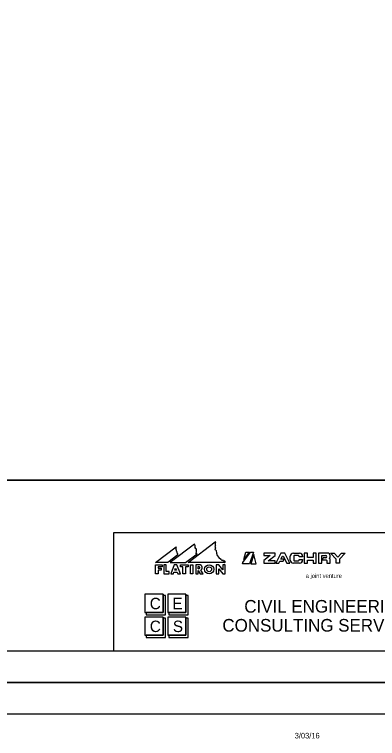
# Model space of a CAD drawing. Extents: x -2251 to 10196, y -13470 to 1199.
# Drawn here: x 3735 to 4022, y -8970 to -8398 of the extents above; entities that cross this region are included whole.
import ezdxf

# ---------------------------------------------------------------- set-up
doc = ezdxf.new("R2010")
doc.units = 0
for name, color, linetype in [('Level 3', 7, 'Continuous'), ('RD_SHT_Bndy', 7, 'Continuous'), ('RD_SHT_Iplotshp', 7, 'Continuous'), ('RD_SHT_Logo', 7, 'Continuous'), ('RD_SHT_Misc1', 7, 'Continuous'), ('RD_SHT_Snap', 7, 'Continuous'), ('RD_SHT_TX', 7, 'Continuous'), ('RD_TX_RoadID', 7, 'Continuous')]:
    doc.layers.add(name, color=color, linetype=linetype)

msp = doc.modelspace()

# ---------------------------------------------------------------- linework, layer by layer
at = {"layer": 'Level 3'}
msp.add_line((3965.07, -8863.99), (3965.07, -8863.99), dxfattribs=at)
msp.add_line((3965.07, -8863.99), (3965.07, -8863.99), dxfattribs=at)
msp.add_line((3965.07, -8863.99), (3965.07, -8863.99), dxfattribs=at)
msp.add_line((3965.07, -8863.99), (3965.07, -8863.99), dxfattribs=at)
at = {"layer": 'RD_SHT_Bndy'}
for p, q in [((2603.1, -8900.65), (4278.1, -8900.65)), ((4291.65, -8925.65), (2531.65, -8925.65)), ((4291.6, -8950.7), (2531.6, -8950.65))]:
    msp.add_line(p, q, dxfattribs=at)
msp.add_lwpolyline([(2653.4, -7901.26), (4231.08, -7901.26), (4231.08, -8765.57), (2653.4, -8765.57)], close=True, dxfattribs=at)
at = {"layer": 'RD_SHT_Iplotshp'}
msp.add_lwpolyline([(2496.65, -7825.65), (4296.65, -7825.65), (4296.65, -8925.65), (2496.65, -8925.65)], close=True, dxfattribs=at)
at = {"layer": 'RD_SHT_Logo'}
for p, q in [((3877.35, -8816.27), (3858.31, -8830.86)), ((3872.32, -8830.86), (3893.74, -8814.44)), ((3846.7, -8830.86), (3862.98, -8818.38)), ((3864.27, -8824.74), (3856.29, -8830.86)), ((3870.3, -8830.86), (3879.48, -8823.82)), ((3915.56, -8830.77), (3921.47, -8822.59)), ((3920.48, -8822.59), (3916.24, -8828.47)), ((3916.24, -8828.47), (3917.96, -8822.59)), ((3917.96, -8822.59), (3920.48, -8822.59)), ((3923.82, -8822.59), (3920.68, -8831.76)), ((3921.47, -8822.59), (3923.82, -8822.59)), ((3924.24, -8824.44), (3921.74, -8831.76)), ((3925.99, -8831.76), (3924.24, -8824.44)), ((3940.93, -8823.35), (3932.22, -8823.35)), ((3932.22, -8823.35), (3932.22, -8825.3)), ((3937.2, -8825.3), (3932.22, -8829.24)), ((3932.22, -8825.3), (3937.2, -8825.3)), ((3935.63, -8829.35), (3940.93, -8825.16)), ((3940.93, -8825.16), (3940.93, -8823.35)), ((3945.58, -8823.35), (3941.53, -8831.3)), ((3945.57, -8827.99), (3946.71, -8825.75)), ((3948.58, -8823.35), (3945.58, -8823.35)), ((3946.71, -8825.75), (3947.44, -8825.75)), ((3947.44, -8825.75), (3950.27, -8831.3)), ((3952.63, -8831.3), (3948.58, -8823.35)), ((3952.94, -8828.8), (3952.94, -8825.85)), ((3955.44, -8823.35), (3960.18, -8823.35)), ((3955.64, -8825.8), (3955.64, -8828.85)), ((3959.48, -8825.3), (3956.14, -8825.3)), ((3959.98, -8826.15), (3959.98, -8825.8)), ((3962.68, -8826.15), (3959.98, -8826.15)), ((3962.68, -8825.85), (3962.68, -8826.15)), ((3966.62, -8823.35), (3964.02, -8823.35)), ((3964.02, -8823.35), (3964.02, -8831.3)), ((3966.62, -8826.8), (3966.62, -8823.35)), ((3970.9, -8826.8), (3966.62, -8826.8)), ((3970.9, -8823.35), (3970.9, -8826.8)), ((3973.51, -8823.35), (3970.9, -8823.35)), ((3973.5, -8831.3), (3973.51, -8823.35)), ((3982.43, -8823.35), (3975.13, -8823.35)), ((3975.13, -8823.35), (3975.13, -8831.3)), ((3977.83, -8831.3), (3977.83, -8825.31)), ((3977.83, -8825.31), (3981.07, -8825.31)), ((3979.03, -8826.97), (3978.11, -8828.77)), ((3981.07, -8826.97), (3979.03, -8826.97)), ((3983.68, -8827.6), (3983.68, -8827.47)), ((3984.43, -8826.36), (3984.43, -8825.35)), ((3984.68, -8823.35), (3987.64, -8823.35)), ((3989.08, -8828.24), (3984.68, -8823.35)), ((3987.64, -8823.35), (3990.48, -8826.51)), ((3990.48, -8826.51), (3993.32, -8823.35)), ((3996.28, -8823.35), (3991.88, -8828.24)), ((3993.32, -8823.35), (3996.28, -8823.35)), ((3856.29, -8830.86), (3846.7, -8830.86)), ((3846.72, -8839.7), (3846.72, -8832.5)), ((3846.72, -8832.5), (3851.82, -8832.5)), ((3851.82, -8832.5), (3851.82, -8834.15)), ((3855.12, -8832.5), (3853.17, -8832.5)), ((3853.17, -8832.5), (3853.17, -8839.7)), ((3855.12, -8837.9), (3855.12, -8832.5)), ((3858.31, -8830.86), (3870.3, -8830.86)), ((3861.42, -8832.5), (3858.65, -8839.71)), ((3863.52, -8832.5), (3861.42, -8832.5)), ((3866.28, -8839.71), (3863.52, -8832.5)), ((3866.22, -8834.15), (3866.22, -8832.5)), ((3866.22, -8832.5), (3872.37, -8832.5)), ((3901.19, -8830.86), (3872.32, -8830.86)), ((3872.37, -8832.5), (3872.37, -8834.15)), ((3874.17, -8839.71), (3874.17, -8832.5)), ((3874.17, -8832.5), (3876.12, -8832.5)), ((3876.12, -8832.5), (3876.12, -8839.71)), ((3881.8, -8832.5), (3878.38, -8832.5)), ((3878.38, -8832.5), (3878.38, -8839.71)), ((3896.52, -8832.5), (3894.57, -8832.5)), ((3894.57, -8832.5), (3894.57, -8839.71)), ((3899.67, -8836.53), (3896.52, -8832.5)), ((3901.62, -8832.5), (3899.67, -8832.5)), ((3899.67, -8832.5), (3899.67, -8836.53)), ((3901.62, -8839.71), (3901.62, -8832.5)), ((3915.27, -8831.76), (3915.56, -8830.77)), ((3920.68, -8831.76), (3915.27, -8831.76)), ((3921.74, -8831.76), (3925.99, -8831.76)), ((3932.22, -8829.24), (3932.22, -8831.3)), ((3932.22, -8831.3), (3940.93, -8831.3)), ((3940.93, -8829.35), (3935.63, -8829.35)), ((3940.93, -8831.3), (3940.93, -8829.35)), ((3941.53, -8831.3), (3943.88, -8831.3)), ((3943.88, -8831.3), (3944.65, -8829.79)), ((3944.65, -8829.79), (3947.23, -8829.79)), ((3948.15, -8827.99), (3945.57, -8827.99)), ((3947.23, -8829.79), (3948.15, -8827.99)), ((3950.27, -8831.3), (3952.63, -8831.3)), ((3960.18, -8831.3), (3955.44, -8831.3)), ((3956.14, -8829.35), (3959.48, -8829.35)), ((3959.98, -8828.5), (3962.68, -8828.5)), ((3959.98, -8828.85), (3959.98, -8828.5)), ((3962.68, -8828.5), (3962.68, -8828.8)), ((3964.02, -8831.3), (3966.62, -8831.3)), ((3966.62, -8831.3), (3966.62, -8828.8)), ((3966.62, -8828.8), (3970.9, -8828.8)), ((3970.9, -8828.8), (3970.9, -8831.3)), ((3970.9, -8831.3), (3973.5, -8831.3)), ((3975.13, -8831.3), (3977.83, -8831.3)), ((3978.11, -8828.77), (3981.24, -8828.77)), ((3981.74, -8829.27), (3981.74, -8831.3)), ((3981.74, -8831.3), (3984.54, -8831.3)), ((3984.54, -8831.3), (3984.54, -8828.76)), ((3989.08, -8831.3), (3989.08, -8828.24)), ((3991.88, -8831.3), (3989.08, -8831.3)), ((3991.88, -8828.24), (3991.88, -8831.3)), ((3851.82, -8834.15), (3848.67, -8834.15)), ((3848.67, -8834.15), (3848.67, -8835.21)), ((3848.67, -8835.21), (3851.22, -8835.21)), ((3851.22, -8836.86), (3848.67, -8836.86)), ((3848.67, -8836.86), (3848.67, -8839.7)), ((3851.22, -8835.21), (3851.22, -8836.86)), ((3857.37, -8837.9), (3855.12, -8837.9)), ((3857.37, -8839.71), (3857.37, -8837.9)), ((3860.74, -8839.71), (3861.2, -8838.51)), ((3861.2, -8838.51), (3863.74, -8838.51)), ((3861.83, -8836.86), (3862.47, -8835.2)), ((3863.1, -8836.86), (3861.83, -8836.86)), ((3862.47, -8835.2), (3863.1, -8836.86)), ((3863.74, -8838.51), (3864.2, -8839.71)), ((3868.32, -8834.15), (3866.22, -8834.15)), ((3868.32, -8839.71), (3868.32, -8834.15)), ((3872.37, -8834.15), (3870.27, -8834.15)), ((3870.27, -8834.15), (3870.27, -8839.71)), ((3880.33, -8835.66), (3880.33, -8834.01)), ((3880.33, -8839.71), (3880.33, -8837.02)), ((3880.33, -8837.02), (3881.94, -8839.71)), ((3884.16, -8839.71), (3882.43, -8836.82)), ((3896.52, -8839.71), (3896.52, -8835.67)), ((3896.52, -8835.67), (3899.67, -8839.71)), ((3848.67, -8839.7), (3846.72, -8839.7)), ((3853.17, -8839.7), (3857.37, -8839.71)), ((3858.65, -8839.71), (3860.74, -8839.71)), ((3864.2, -8839.71), (3866.28, -8839.71)), ((3870.27, -8839.71), (3868.32, -8839.71)), ((3876.12, -8839.71), (3874.17, -8839.71)), ((3878.38, -8839.71), (3880.33, -8839.71)), ((3881.94, -8839.71), (3884.16, -8839.71)), ((3894.57, -8839.71), (3896.52, -8839.71)), ((3899.67, -8839.71), (3901.62, -8839.71)), ((3852.67, -8855.79), (3838.28, -8855.79)), ((3838.28, -8855.79), (3838.28, -8870.23)), ((3852.67, -8870.23), (3852.67, -8855.79)), ((3852.67, -8855.79), (3852.67, -8870.23)), ((3870.67, -8855.79), (3856.27, -8855.79)), ((3856.27, -8855.79), (3856.27, -8870.23)), ((3870.67, -8870.23), (3870.67, -8855.79)), ((3870.67, -8855.79), (3870.67, -8870.23)), ((3854.48, -8856.7), (3852.67, -8856.7)), ((3854.48, -8872.03), (3854.48, -8856.7)), ((3872.48, -8856.7), (3870.67, -8856.7)), ((3872.48, -8872.03), (3872.48, -8856.7)), ((3838.28, -8870.23), (3852.67, -8870.23)), ((3852.67, -8870.23), (3839.17, -8870.23)), ((3839.17, -8870.23), (3839.17, -8872.03)), ((3839.17, -8872.03), (3854.48, -8872.03)), ((3856.27, -8870.23), (3870.67, -8870.23)), ((3870.67, -8870.23), (3857.18, -8870.23)), ((3857.18, -8870.23), (3857.18, -8872.03)), ((3857.18, -8872.03), (3872.48, -8872.03)), ((3852.67, -8873.84), (3838.28, -8873.84)), ((3838.28, -8873.84), (3838.28, -8888.27)), ((3852.67, -8888.27), (3852.67, -8873.84)), ((3852.67, -8873.84), (3852.67, -8888.27)), ((3854.48, -8874.74), (3852.67, -8874.74)), ((3854.48, -8890.07), (3854.48, -8874.74)), ((3870.67, -8873.84), (3856.27, -8873.84)), ((3856.27, -8873.84), (3856.27, -8888.27)), ((3870.67, -8888.27), (3870.67, -8873.84)), ((3870.67, -8873.84), (3870.67, -8888.27)), ((3872.48, -8874.74), (3870.67, -8874.74)), ((3872.48, -8890.07), (3872.48, -8874.74)), ((3838.28, -8888.27), (3852.67, -8888.27)), ((3852.67, -8888.27), (3839.17, -8888.27)), ((3839.17, -8888.27), (3839.17, -8890.07)), ((3839.17, -8890.07), (3854.48, -8890.07)), ((3856.27, -8888.27), (3870.67, -8888.27)), ((3870.67, -8888.27), (3857.18, -8888.27)), ((3857.18, -8888.27), (3857.18, -8890.07)), ((3857.18, -8890.07), (3872.48, -8890.07))]:
    msp.add_line(p, q, dxfattribs=at)
for radius in [3.6, 1.9]:
    msp.add_circle((3888.95, -8836.1), radius, dxfattribs=at)
for centre, radius, start, end in [((3875.05, -8818.02), 2.89, 342.0343, 37.2653), ((3897.87, -8816.34), 4.17, 156.4699, 195.3053), ((3893.86, -8814.6), 0.2, 336.4699, 127.4657), ((3866.29, -8820.12), 3.74, 152.2252, 185.8662), ((3862.1, -8821.62), 1.21, 351.6466, 67.1294), ((3864.29, -8821.94), 1, 171.6466, 221.9371), ((3877.99, -8818.97), 0.2, 162.0343, 220.8638), ((3876.86, -8819.95), 1.3, 11.8745, 40.8638), ((3878.32, -8819.64), 0.2, 191.8745, 279.8173), ((3878.44, -8820.33), 0.499, 44.4799, 99.8173), ((3875.8, -8822.18), 3.16, 331.2486, 18.4584), ((3879.5, -8820.72), 0.843, 144.641, 212.5499), ((3878.65, -8820.12), 0.2, 324.641, 44.4799), ((3893.57, -8820.5), 0.2, 133.0036, 262.3069), ((3891.59, -8818.37), 2.7, 313.0036, 343.6807), ((3893.73, -8818.39), 0.2, 129.4079, 246.863), ((3893.31, -8822.44), 1.76, 45.283, 82.3069), ((3893.13, -8817.66), 0.749, 309.4079, 17.0499), ((3893.27, -8819.47), 0.973, 20.4113, 66.863), ((3894.4, -8821.33), 0.2, 353.8329, 45.283), ((3901.36, -8822.08), 6.8, 173.8329, 242.3928), ((3863.11, -8823.01), 0.592, 327.6019, 41.9371), ((3863.3, -8824.33), 1.05, 337.4201, 73.1261), ((3878.92, -8824.44), 0.827, 48.0701, 115.7229), ((3955.44, -8825.85), 2.5, 89.9984, 179.9984), ((3956.14, -8825.8), 0.5, 89.9984, 179.9984), ((3959.48, -8825.8), 0.5, 359.9984, 89.9984), ((3960.18, -8825.85), 2.5, 359.9984, 89.9984), ((3981.07, -8826.14), 0.831, 269.9984, 89.9984), ((3982.43, -8825.35), 2, 359.9984, 89.9984), ((3983.23, -8826.36), 1.2, 291.95, 359.9984), ((3983.34, -8828.76), 1.2, 359.9984, 73.7977), ((3898.12, -8828.28), 0.2, 9.0833, 62.3928), ((3899.35, -8828.09), 1.04, 189.0833, 295.769), ((3899.89, -8829.21), 0.2, 33.7112, 115.769), ((3900.89, -8828.54), 1.01, 213.7112, 268.6299), ((3900.86, -8829.74), 0.2, 78.9712, 88.6299), ((3900.75, -8830.3), 0.767, 320.912, 78.9712), ((3901.19, -8830.66), 0.2, 269.9984, 320.912), ((3955.44, -8828.8), 2.5, 179.9984, 269.9984), ((3956.14, -8828.85), 0.5, 179.9984, 269.9984), ((3959.48, -8828.85), 0.5, 269.9984, 359.9984), ((3960.18, -8828.8), 2.5, 269.9984, 359.9984), ((3981.24, -8829.27), 0.5, 359.9984, 89.9984)]:
    msp.add_arc(centre, radius, start, end, dxfattribs=at)
msp.add_ellipse((3880.33, -8834.83), major_axis=(1.36, 0), ratio=0.609965, start_param=4.712389, end_param=7.853982, dxfattribs=at)
msp.add_open_spline([(3882.43, -8836.82), (3882.51, -8836.76), (3882.59, -8836.7), (3882.81, -8836.49), (3882.95, -8836.34), (3883.13, -8836.07), (3883.19, -8835.97), (3883.29, -8835.77), (3883.34, -8835.66), (3883.41, -8835.44), (3883.44, -8835.32), (3883.47, -8835.08), (3883.48, -8834.96), (3883.48, -8834.71), (3883.47, -8834.59), (3883.44, -8834.35), (3883.41, -8834.23), (3883.34, -8834.01), (3883.29, -8833.9), (3883.19, -8833.7), (3883.13, -8833.6), (3882.95, -8833.33), (3882.81, -8833.18), (3882.52, -8832.91), (3882.37, -8832.8), (3882.08, -8832.63), (3881.94, -8832.56), (3881.8, -8832.5)], degree=3, dxfattribs=at)
at = {"layer": 'RD_SHT_Misc1'}
msp.add_lwpolyline([(4296.65, -8925.65), (4296.68, -7825.65), (2596.68, -7825.6), (2596.65, -8925.6)], close=True, dxfattribs=at)
at = {"layer": 'RD_SHT_Snap'}
msp.add_lwpolyline([(2508.15, -7825.65), (4308.15, -7825.65), (4308.15, -8925.65), (2508.15, -8925.65)], close=True, dxfattribs=at)
at = {"layer": 'RD_SHT_TX'}
for p, q in [((3813.76, -8900.65), (3813.76, -8807.15)), ((3813.76, -8900.65), (3813.76, -8807.15)), ((3813.76, -8807.15), (4278.1, -8807.15))]:
    msp.add_line(p, q, dxfattribs=at)
at = {"layer": 'RD_TX_RoadID'}
msp.add_lwpolyline([(2650.54, -8765.73), (4233.93, -8765.73), (4233.93, -7962.61), (2650.54, -7962.61)], close=True, dxfattribs=at)

# ---------------------------------------------------------------- texts
at = {"layer": 'RD_SHT_Logo'}
msp.add_text('a joint venture', height=3.3, rotation=359.9984, dxfattribs=at).set_placement((3965.08, -8842.93))
for s, height, p in [('C', 9.02, (3842.11, -8867.66)), ('E', 9.02, (3859.9, -8867.66)), ('CIVIL ENGINEERING', 10, (3916.67, -8870.38)), ('C', 9.02, (3842.11, -8885.71)), ('S', 9.02, (3860.32, -8885.71)), ('CONSULTING SERVICES, INC.', 10, (3899.39, -8885.38))]:
    msp.add_text(s, height=height, dxfattribs=at).set_placement(p)
at = {"layer": 'RD_SHT_TX'}
msp.add_text('3/03/16', height=4.408, dxfattribs=at).set_placement((3956.45, -8969.78))

doc.saveas('drawing.dxf')
